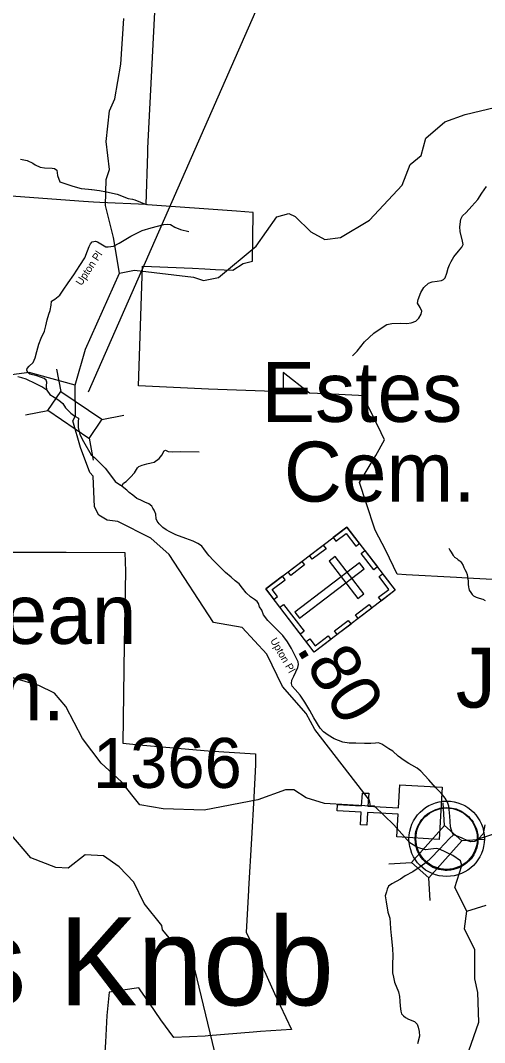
# Model space of a CAD drawing. Extents: x 1159738 to 1321356, y 736314 to 882035.
# Drawn here: x 1199280 to 1203917, y 853122 to 863348 of the extents above; entities that cross this region are included whole.
import ezdxf

# ---------------------------------------------------------------- set-up
doc = ezdxf.new("R2010")
doc.units = 0
for name, color, linetype in [('Exist Boundary Land Use Forest National US Forest Service', 7, 'Continuous'), ('Exist Civil Demographics Community CELL', 7, 'Continuous'), ('Exist Cultural Cemetery CELL', 7, 'Continuous'), ('Exist Cultural Cemetery Label', 7, 'Continuous'), ('Exist Cultural Church CELL', 7, 'Continuous'), ('Exist Cultural Church Label', 7, 'Continuous'), ('Exist Geographical Mountain Summit Label', 7, 'Continuous'), ('Exist Hydrographic Creek Single Shore', 7, 'Continuous'), ('Exist Hydrographic Misc Water Feature', 7, 'Continuous'), ('Exist Road Non-System Type 51', 7, 'Continuous'), ('Exist Road Non-System Type 51 Label', 7, 'Continuous'), ('Exist Road Secondary Mileage Hundredths English Label', 7, 'Continuous'), ('Exist Road Secondary Structure Standard Bridge CELL', 7, 'Continuous'), ('Exist Road Secondary Structure Standard Bridge Number Label', 7, 'Continuous'), ('Exist Road Secondary Type 41 Attributed', 7, 'Continuous'), ('Exist Road Secondary Type 51 Label', 7, 'Continuous'), ('Exist Road Secondary Type 51 Number Label', 7, 'Continuous')]:
    doc.layers.add(name, color=color, linetype=linetype)

msp = doc.modelspace()

# ---------------------------------------------------------------- linework, layer by layer
at = {"layer": 'Exist Boundary Land Use Forest National US Forest Service'}
for points in [[(1200537, 861505), (1200551, 862020), (1200552, 862071), (1200633, 863629), (1200725, 865578), (1200771, 866433), (1200757, 866827), (1200750, 867276), (1200749, 867330), (1200352, 867347), (1199863, 867368), (1199858, 867368), (1199506, 867391), (1199452, 867386), (1199422, 867383), (1199176, 867384)], [(1199279, 861959), (1199347, 861946), (1199402, 861920), (1199427, 861903), (1199475, 861880), (1199521, 861873), (1199595, 861871), (1199619, 861866)], [(1199619, 861866), (1199644, 861849), (1199651, 861795), (1199673, 861733), (1199804, 861691), (1199887, 861665), (1199961, 861659), (1199989, 861656), (1199993, 861656), (1200069, 861646), (1200071, 861646), (1200140, 861632), (1200246, 861611), (1200357, 861566), (1200400, 861559), (1200424, 861554), (1200537, 861505)], [(1200537, 861505), (1200073, 861528), (1200008, 861531), (1199910, 861536), (1199049, 861599)], [(1204245, 857741), (1203745, 857769), (1203637, 857776), (1203135, 857803), (1203044, 857808), (1202932, 858045), (1202824, 858250), (1202735, 858523), (1202669, 858726), (1202830, 858996), (1202918, 859152), (1202884, 859223), (1202732, 859534), (1202704, 859592), (1202658, 859594), (1202327, 859611), (1202169, 859620), (1201906, 859825), (1201905, 859633), (1201159, 859660), (1200458, 859693), (1200498, 860890), (1200588, 860886), (1201000, 860868), (1201123, 860862), (1201229, 860857), (1201402, 860850), (1201505, 860915), (1201598, 860938), (1201601, 861169), (1201605, 861428), (1201437, 861440), (1200549, 861504), (1200537, 861505)], [(1198962, 858029), (1199737, 858028), (1200323, 858024), (1200328, 857837), (1200316, 857102), (1200303, 856118), (1200503, 856098), (1201155, 856042), (1201627, 856010), (1201628, 855900), (1201611, 855578), (1201588, 855164), (1201560, 854657), (1201559, 854643), (1201534, 854227), (1201627, 854036), (1201818, 853614), (1201988, 853254), (1201677, 853233), (1201605, 853228), (1201154, 853189), (1201124, 853187), (1200812, 853173), (1200684, 853350), (1200569, 853516), (1200482, 853640), (1200461, 853670), (1200166, 853628), (1200143, 853394), (1200130, 853125), (1200103, 852729)]]:
    msp.add_lwpolyline(points, dxfattribs=at)
at = {"layer": 'Exist Civil Demographics Community CELL'}
msp.add_lwpolyline([(1203228, 855211), (1203232, 855233), (1203239, 855260), (1203251, 855288), (1203263, 855311), (1203276, 855334), (1203291, 855355), (1203307, 855372), (1203325, 855391), (1203347, 855409), (1203369, 855424), (1203389, 855435), (1203409, 855445), (1203431, 855454), (1203453, 855461), (1203471, 855466), (1203490, 855469), (1203506, 855472), (1203532, 855473), (1203550, 855472), (1203572, 855471), (1203592, 855468), (1203612, 855465), (1203632, 855459), (1203652, 855451), (1203679, 855439), (1203704, 855425), (1203724, 855411), (1203745, 855395), (1203758, 855383), (1203775, 855365), (1203790, 855346), (1203802, 855328), (1203815, 855308), (1203825, 855287), (1203833, 855267), (1203839, 855247), (1203844, 855229), (1203849, 855205), (1203851, 855186), (1203852, 855162), (1203851, 855139), (1203849, 855116), (1203845, 855094), (1203839, 855069), (1203831, 855046), (1203822, 855026), (1203809, 855002), (1203796, 854980), (1203783, 854962), (1203766, 854943), (1203744, 854923), (1203724, 854906), (1203704, 854893), (1203687, 854883), (1203660, 854870), (1203631, 854859), (1203607, 854853), (1203581, 854848), (1203563, 854846), (1203545, 854845), (1203523, 854845), (1203506, 854846), (1203483, 854849), (1203460, 854855), (1203441, 854860), (1203421, 854867), (1203402, 854875), (1203387, 854884), (1203359, 854901), (1203337, 854918), (1203317, 854936), (1203300, 854955), (1203287, 854971), (1203275, 854988), (1203259, 855016), (1203252, 855030), (1203245, 855046), (1203234, 855079), (1203228, 855107), (1203226, 855128), (1203224, 855153), (1203224, 855172), (1203226, 855198)], close=True, dxfattribs=at)
for centre, radius in [((1203539, 855161), 377), ((1203538, 855162), 307)]:
    msp.add_circle(centre, radius, dxfattribs=at)
at = {"layer": 'Exist Cultural Cemetery CELL'}
for points in [[(1202541, 858280), (1203024, 857647), (1202215, 857028), (1201732, 857661)], [(1202403, 858174), (1202431, 858138), (1202533, 858216), (1202631, 858088), (1202667, 858115), (1202541, 858280)], [(1202167, 857994), (1202305, 858099), (1202333, 858063), (1202195, 857958)], [(1202721, 858044), (1202847, 857880), (1202810, 857852), (1202684, 858016)], [(1201954, 857831), (1202091, 857936), (1202119, 857900), (1201981, 857795)], [(1202713, 857862), (1202667, 857921), (1202023, 857429), (1202068, 857369)], [(1202424, 857985), (1202364, 857939), (1202650, 857565), (1202710, 857610)], [(1202887, 857541), (1202859, 857577), (1202962, 857656), (1202863, 857785), (1202898, 857812), (1203024, 857647)], [(1201812, 857556), (1201849, 857584), (1201795, 857654), (1201924, 857752), (1201897, 857787), (1201732, 857661)], [(1201908, 857506), (1202114, 857237), (1202078, 857209), (1201872, 857478)], [(1202627, 857400), (1202765, 857505), (1202792, 857469), (1202655, 857364)], [(1202417, 857240), (1202555, 857345), (1202583, 857309), (1202445, 857204)], [(1202135, 857134), (1202171, 857161), (1202225, 857092), (1202353, 857190), (1202380, 857154), (1202215, 857028)]]:
    msp.add_lwpolyline(points, close=True, dxfattribs=at)
at = {"layer": 'Exist Cultural Church CELL'}
msp.add_lwpolyline([(1203040, 855179), (1203053, 855407), (1202749, 855424), (1202741, 855296), (1202678, 855300), (1202685, 855428), (1202445, 855441), (1202448, 855505), (1202689, 855492), (1202696, 855619), (1202760, 855616), (1202752, 855488), (1203056, 855471), (1203070, 855701), (1203495, 855676), (1203465, 855155)], close=True, dxfattribs=at)
at = {"layer": 'Exist Hydrographic Creek Single Shore'}
for points in [[(1200268, 860818), (1200211, 861177), (1200128, 861498), (1200135, 861757), (1200171, 861855), (1200137, 862137), (1200170, 862445), (1200224, 862562), (1200283, 862909), (1200312, 863368)], [(1200268, 860818), (1200419, 860848), (1201009, 860781), (1201108, 860746), (1201259, 860776), (1201635, 861090), (1201843, 861384), (1201960, 861415), (1202026, 861387), (1202181, 861233), (1202320, 861155), (1202479, 861175), (1202767, 861350), (1203094, 861701), (1203175, 861906), (1203285, 861996), (1203332, 862169), (1203520, 862332), (1203722, 862407), (1204100, 862498), (1204335, 862585), (1204502, 862871), (1204903, 863211), (1204915, 863352)], [(1199826, 859700), (1199931, 860060), (1200268, 860818)], [(1199826, 859700), (1199366, 859825), (1199140, 859797)], [(1202776, 855487), (1202769, 855546), (1202221, 856253), (1202134, 856415), (1201899, 856686), (1201741, 857007), (1201495, 857274), (1201208, 857326), (1200766, 858004), (1200582, 858169), (1200254, 858336), (1200146, 858348), (1200064, 858399), (1200020, 858481), (1200005, 858789), (1199972, 858825), (1199879, 859077), (1199802, 859341), (1199831, 859393), (1199826, 859700)], [(1203467, 855056), (1203434, 855064), (1203328, 855049), (1203248, 855075), (1203171, 855119), (1203012, 855299), (1202817, 855486), (1202776, 855487)], [(1203740, 854437), (1203621, 854672), (1203690, 854893), (1203676, 854939), (1203601, 854993), (1203467, 855056)], [(1203760, 853015), (1203760, 853041), (1203860, 853325), (1203851, 853624), (1203821, 853759), (1203821, 854051), (1203718, 854260), (1203740, 854437)], [(1203740, 854437), (1203933, 854498)]]:
    msp.add_lwpolyline(points, dxfattribs=at)
at = {"layer": 'Exist Hydrographic Misc Water Feature'}
for points in [[(1203560, 858070), (1203570, 858048), (1203583, 858028), (1203603, 857995), (1203612, 857985), (1203618, 857977), (1203640, 857966), (1203655, 857952), (1203671, 857941), (1203679, 857931), (1203687, 857921), (1203702, 857896), (1203711, 857874), (1203721, 857856), (1203732, 857830), (1203742, 857805), (1203747, 857781), (1203750, 857761), (1203752, 857737), (1203753, 857709), (1203756, 857679), (1203760, 857665), (1203765, 857649), (1203779, 857626), (1203786, 857614), (1203794, 857604), (1203800, 857598), (1203808, 857591), (1203820, 857585), (1203835, 857579), (1203865, 857568), (1203899, 857557), (1203925, 857544)], [(1202776, 855487), (1202318, 855515), (1202136, 855572), (1202013, 855650), (1201929, 855651), (1201652, 855552), (1201115, 855448), (1200707, 855459), (1200474, 855500), (1200289, 855730), (1200086, 855918), (1199900, 856165), (1199734, 856486), (1199621, 856617), (1199464, 856695), (1199191, 856776)], [(1201330, 852584), (1201022, 853857), (1200894, 854064), (1200820, 854108), (1200699, 854251), (1200692, 854294), (1200515, 854514), (1200412, 854726), (1200266, 854880), (1200110, 854992), (1199927, 854999), (1199757, 854868), (1199632, 854873), (1199384, 854970), (1199174, 855217)]]:
    msp.add_lwpolyline(points, dxfattribs=at)
at = {"layer": 'Exist Road Non-System Type 51'}
for points in [[(1202598, 859994), (1202644, 860040), (1202719, 860134), (1202811, 860220), (1202905, 860284), (1202942, 860307), (1202991, 860316), (1203081, 860318), (1203142, 860316), (1203185, 860323), (1203231, 860340), (1203259, 860368), (1203285, 860410), (1203292, 860440), (1203274, 860477), (1203248, 860520), (1203253, 860557), (1203281, 860625), (1203309, 860675), (1203357, 860720), (1203395, 860732), (1203444, 860739), (1203488, 860746), (1203507, 860756), (1203523, 860772), (1203540, 860819), (1203555, 860869), (1203566, 860904), (1203584, 860937), (1203610, 860983), (1203657, 861041), (1203690, 861080), (1203703, 861106), (1203697, 861141), (1203673, 861237), (1203671, 861284), (1203681, 861360), (1203697, 861393), (1203734, 861425), (1203791, 861491), (1203849, 861558), (1203891, 861621), (1203936, 861686)], [(1199543, 859648), (1199541, 859691), (1199543, 859728), (1199536, 859750), (1199517, 859767), (1199442, 859791), (1199372, 859809), (1199352, 859825), (1199344, 859848), (1199347, 859865), (1199367, 859889), (1199405, 859927), (1199427, 859974), (1199442, 860035), (1199462, 860110), (1199488, 860169), (1199519, 860239), (1199532, 860294), (1199545, 860353), (1199562, 860408), (1199576, 860445), (1199587, 860498), (1199591, 860538), (1199622, 860559), (1199672, 860601), (1199705, 860649), (1199755, 860722), (1199812, 860803), (1199874, 860897), (1199924, 860974), (1199950, 861043), (1199966, 861085), (1199979, 861114), (1199995, 861134), (1200028, 861138), (1200050, 861132), (1200134, 861084), (1200156, 861082), (1200210, 861089), (1200267, 861119), (1200382, 861189), (1200495, 861245), (1200587, 861273), (1200713, 861308), (1200752, 861310), (1200780, 861306), (1200821, 861280), (1200880, 861256), (1200963, 861236)], [(1199543, 859648), (1199493, 859684), (1199434, 859714), (1199337, 859759), (1199293, 859774), (1199253, 859783)], [(1199543, 859648), (1199573, 859604), (1199616, 859578), (1199664, 859549), (1199702, 859514), (1199730, 859472), (1199782, 859418), (1199822, 859390), (1199860, 859368), (1199856, 859331), (1199856, 859276), (1199873, 859206), (1199909, 859135), (1199987, 859003), (1200019, 858975), (1200062, 858931), (1200125, 858869), (1200178, 858797), (1200225, 858736), (1200280, 858699)], [(1200294, 858690), (1200310, 858717), (1200335, 858735), (1200378, 858779), (1200419, 858822), (1200450, 858873), (1200464, 858886), (1200495, 858900), (1200543, 858911), (1200587, 858922), (1200617, 858930), (1200665, 858965), (1200692, 859000), (1200714, 859042), (1200728, 859048), (1200755, 859037), (1200797, 859032), (1200874, 859034), (1201064, 859033)]]:
    msp.add_lwpolyline(points, dxfattribs=at)
at = {"layer": 'Exist Road Secondary Structure Standard Bridge CELL'}
for p, q in [((1199640, 859859), (1199682, 859637)), ((1199330, 859403), (1199552, 859446)), ((1200092, 859357), (1200314, 859400)), ((1199965, 859170), (1200007, 858948)), ((1203517, 855294), (1203504, 855520)), ((1203686, 855144), (1203912, 855157)), ((1202961, 854911), (1203187, 854925)), ((1203373, 854545), (1203360, 854771))]:
    msp.add_line(p, q, dxfattribs=at)
for points in [[(1199682, 859637), (1200092, 859358), (1199962, 859167), (1199552, 859446)], [(1203187, 854925), (1203516, 855295), (1203690, 855141), (1203360, 854771)]]:
    msp.add_lwpolyline(points, close=True, dxfattribs=at)
at = {"layer": 'Exist Road Secondary Structure Standard Bridge Number Label'}
msp.add_line((1199961, 859631), (1201959, 864185), dxfattribs=at)
msp.add_lwpolyline([(1203837, 855153), (1206718, 856092), (1212385, 856687)], dxfattribs=at)
at = {"layer": 'Exist Road Secondary Type 41 Attributed'}
for points in [[(1201051, 858116), (1201005, 858137), (1200933, 858164), (1200833, 858202), (1200772, 858233), (1200735, 858252), (1200703, 858275), (1200667, 858312), (1200647, 858338), (1200636, 858363), (1200631, 858410), (1200615, 858450), (1200604, 858467), (1200592, 858487), (1200561, 858512), (1200524, 858528), (1200482, 858548), (1200442, 858566), (1200403, 858598), (1200365, 858625), (1200342, 858649), (1200280, 858699)], [(1203606, 855199), (1203594, 855223), (1203577, 855279), (1203569, 855388), (1203561, 855488), (1203546, 855526), (1203522, 855566), (1203483, 855616), (1203428, 855675), (1203362, 855752), (1203280, 855837), (1203244, 855869), (1203190, 855899), (1203159, 855914), (1203113, 855943), (1203055, 855989), (1203002, 856036), (1202960, 856061), (1202890, 856109), (1202856, 856121), (1202826, 856119), (1202780, 856114), (1202719, 856114), (1202632, 856117), (1202566, 856119), (1202501, 856126), (1202416, 856161), (1202354, 856199), (1202307, 856230), (1202276, 856266), (1202211, 856372), (1202171, 856446), (1202121, 856529), (1202074, 856599), (1202026, 856656), (1201996, 856687), (1201987, 856714), (1201990, 856747), (1202010, 856788), (1202031, 856831), (1202053, 856874), (1202058, 856905), (1202054, 856930), (1202034, 856971), (1201988, 857064), (1201948, 857132), (1201900, 857195), (1201839, 857257), (1201750, 857344), (1201709, 857401), (1201690, 857447), (1201667, 857482), (1201657, 857514), (1201646, 857535), (1201618, 857556), (1201579, 857583), (1201534, 857621), (1201499, 857669), (1201465, 857712), (1201424, 857743), (1201384, 857777), (1201330, 857825), (1201267, 857885), (1201205, 857949), (1201164, 857990), (1201149, 858013), (1201112, 858063), (1201091, 858090), (1201079, 858099), (1201051, 858116)], [(1203920, 855301), (1203904, 855209), (1203853, 855158), (1203821, 855134), (1203780, 855129), (1203751, 855139), (1203694, 855166), (1203638, 855190), (1203606, 855199)], [(1203606, 855199), (1203566, 855164), (1203467, 855056)], [(1203467, 855056), (1203382, 854967), (1203335, 854925), (1203283, 854886), (1203199, 854830), (1203124, 854791), (1203076, 854756), (1202992, 854711), (1202959, 854686), (1202944, 854658), (1202936, 854631), (1202925, 854590), (1202935, 854529), (1202952, 854427), (1202970, 854367), (1202974, 854320), (1202979, 854261), (1202985, 854195), (1202997, 854063), (1203001, 853989), (1202998, 853906), (1202997, 853820), (1203007, 853776), (1203018, 853727), (1203057, 853631), (1203068, 853584), (1203072, 853536), (1203073, 853485), (1203079, 853435), (1203087, 853409), (1203108, 853389), (1203128, 853373), (1203158, 853358), (1203217, 853333), (1203245, 853308), (1203255, 853275), (1203263, 853233), (1203266, 853187), (1203248, 853111)]]:
    msp.add_lwpolyline(points, dxfattribs=at)

# ---------------------------------------------------------------- texts
at = {"layer": 'Exist Cultural Cemetery Label'}
for s, p in [('Estes', (1201689, 859332)), (' Cem.', (1201689, 858534)), ('McLean', (1197585, 857111)), (' Cem.', (1197585, 856347))]:
    msp.add_text(s, height=600, dxfattribs=at).set_placement(p)
at = {"layer": 'Exist Cultural Church Label'}
msp.add_text("John's", height=600, dxfattribs=at).set_placement((1203629, 856473))
at = {"layer": 'Exist Geographical Mountain Summit Label'}
msp.add_text("Billy's Knob", height=880, dxfattribs=at).set_placement((1196366, 853495))
msp.add_text('GLOBE      MOUNTAINS', height=880, rotation=68.4627, dxfattribs=at).set_placement((1203910, 840966))
at = {"layer": 'Exist Road Non-System Type 51 Label'}
msp.add_text('Upton Pl', height=75, rotation=56.4919, dxfattribs=at).set_placement((1199889, 860689))
at = {"layer": 'Exist Road Secondary Mileage Hundredths English Label'}
msp.add_text('.80', height=500, rotation=301.2213, dxfattribs=at).set_placement((1202028, 857063))
at = {"layer": 'Exist Road Secondary Type 51 Label'}
msp.add_text('Upton Pl', height=75, rotation=299.9379, dxfattribs=at).set_placement((1201773, 857145))
at = {"layer": 'Exist Road Secondary Type 51 Number Label'}
msp.add_text('1366', height=500, dxfattribs=at).set_placement((1200004, 855670))

doc.saveas('drawing.dxf')
